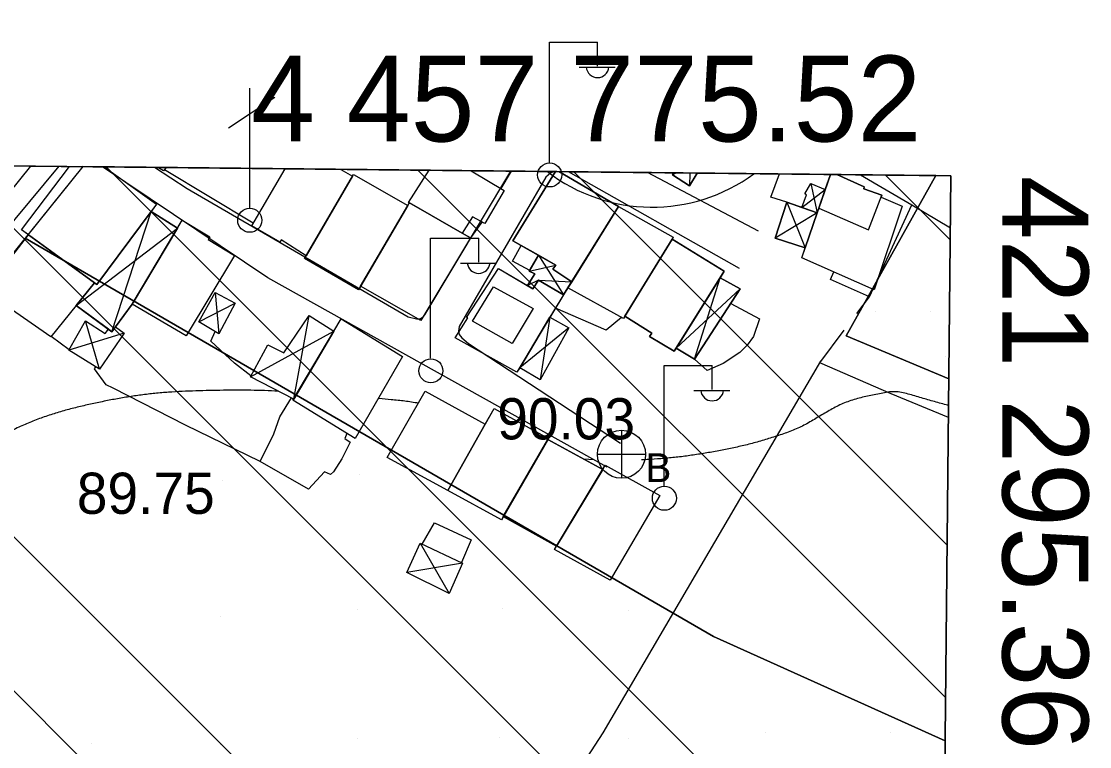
# Model space of a CAD drawing. Extents: x 417995 to 421451, y 4454518 to 4458015.
# Drawn here: x 421160 to 421315.5, y 4457692.4 to 4457798 of the extents above; entities that cross this region are included whole.
import ezdxf

# ---------------------------------------------------------------- set-up
doc = ezdxf.new("R2010")
doc.units = 0
for name, color, linetype in [('ADA', 7, 'Continuous'), ('ADAKENARI', 7, 'Continuous'), ('B_Kapi', 7, 'Continuous'), ('B_Mesken', 7, 'Continuous'), ('B_Sundurma', 7, 'Continuous'), ('B_Teras', 7, 'Continuous'), ('Default', 7, 'Continuous'), ('Egri_1m', 7, 'Continuous'), ('IPTAL', 7, 'Continuous'), ('KALDIRIM', 7, 'Continuous'), ('P_Grid', 7, 'Continuous'), ('PAFTALAMA', 7, 'Continuous'), ('PL_AYA_PARK_DINLENME', 7, 'Continuous'), ('PL_EĞİTİM', 7, 'Continuous'), ('PL_KON_ONE_350', 7, 'Continuous'), ('S_Elektrik_Diregi', 7, 'Continuous'), ('S_Rogar_Kapagi_Buski', 7, 'Continuous'), ('S_Telefon_Diregi', 7, 'Continuous'), ('Sinir_Duvar_tek_tarafa_ait', 7, 'Continuous'), ('Sinir_itirazli_Mulkiyet', 7, 'Continuous'), ('Sinir_Tel_bir_taraf', 7, 'Continuous'), ('SM_DAIRE', 7, 'Continuous'), ('SN_TR_SIVILASMA', 7, 'Continuous'), ('TR_EĞİTİM', 7, 'Continuous'), ('TR_ORTAGELISME', 7, 'Continuous'), ('TR_PARKALANI', 7, 'Continuous'), ('Y_Kot_Noktasi', 7, 'Continuous'), ('Y_Lejant', 7, 'Continuous'), ('Y_Yol_Kotu', 7, 'Continuous'), ('Yol_Sose', 7, 'Continuous')]:
    doc.layers.add(name, color=color, linetype=linetype)

# ---------------------------------------------------------------- blocks, each defined once
blk = doc.blocks.new('POINT_DISPLAY')
at = {"layer": 'Default'}
blk.add_line((0, 0), (0, 0), dxfattribs=at)

msp = doc.modelspace()

# ---------------------------------------------------------------- linework, layer by layer
at = {"layer": 'ADA'}
for p, q in [((421280.08, 4457752.21), (421293.17, 4457775.55)), ((421160.55, 4457766.46), (421260.8, 4457708.4)), ((421295.05, 4457745.94), (421280.08, 4457752.21)), ((421260.8, 4457708.4), (421294.5, 4457693.23))]:
    msp.add_line(p, q, dxfattribs=at)
at = {"layer": 'ADAKENARI'}
msp.add_line((421168.94, 4457776.86), (421128.83, 4457727.14), dxfattribs=at)
at = {"layer": 'B_Kapi'}
msp.add_lwpolyline([(421166.95, 4457750.19), (421164.34, 4457752.1)], dxfattribs=at)
at = {"layer": 'B_Mesken'}
for points in [[(421172.04, 4457776.83), (421179.65, 4457771.37), (421170.98, 4457759.68), (421160.01, 4457767.67), (421167.01, 4457776.88)], [(421172.04, 4457776.83), (421179.65, 4457771.37), (421178.88, 4457770.34), (421170.98, 4457759.68), (421170.64, 4457759.93), (421161.02, 4457766.94), (421160.01, 4457767.67), (421167.01, 4457776.88)], [(421181.06, 4457776.73), (421180.7, 4457776.23), (421179.86, 4457776.74)], [(421181.06, 4457776.73), (421180.7, 4457776.23), (421179.86, 4457776.74)], [(421206.52, 4457776.46), (421208.2, 4457775.47), (421201.45, 4457763.84), (421197.82, 4457766.17), (421197.65, 4457765.83), (421193.53, 4457768.23), (421198.4, 4457776.55)], [(421206.52, 4457776.46), (421208.2, 4457775.47), (421201.45, 4457763.84), (421197.82, 4457766.17), (421197.65, 4457765.83), (421193.53, 4457768.23), (421198.4, 4457776.55)], [(421231.3, 4457776.2), (421229.79, 4457773.69), (421230.29, 4457773.39), (421227.47, 4457768.56), (421227.05, 4457768.79), (421225.39, 4457766.47), (421224.18, 4457767.15), (421216.37, 4457771.63), (421219.35, 4457776.33)], [(421231.3, 4457776.2), (421229.79, 4457773.69), (421230.29, 4457773.39), (421227.47, 4457768.56), (421227.05, 4457768.79), (421225.39, 4457766.47), (421224.18, 4457767.15), (421216.49, 4457771.56), (421216.37, 4457771.63), (421219.35, 4457776.33)], [(421237.75, 4457776.13), (421231.57, 4457766.05), (421237.84, 4457762.51), (421237.37, 4457761.9), (421240.13, 4457760.09), (421246.96, 4457771.05), (421238.23, 4457776.13)], [(421238.23, 4457776.13), (421246.96, 4457771.05), (421240.13, 4457760.09), (421237.37, 4457761.9), (421237.84, 4457762.51), (421235.31, 4457763.94), (421231.57, 4457766.05), (421237.75, 4457776.13)], [(421278.72, 4457775.7), (421282.74, 4457773.93), (421282.65, 4457773.6), (421285.29, 4457772.69), (421285.19, 4457772.43), (421288.24, 4457771.1), (421284.17, 4457758.93), (421273.64, 4457763.58), (421276.1, 4457770.79), (421277.82, 4457775.71)], [(421278.72, 4457775.7), (421282.74, 4457773.93), (421282.65, 4457773.6), (421285.29, 4457772.69), (421285.19, 4457772.43), (421288.24, 4457771.1), (421284.17, 4457758.93), (421273.64, 4457763.58), (421274.13, 4457765.02), (421275.87, 4457770.11), (421276.1, 4457770.79), (421277.05, 4457773.51), (421277.82, 4457775.71)]]:
    msp.add_lwpolyline(points, dxfattribs=at)
for points in [[(421208.33, 4457775.69), (421216.25, 4457771.19), (421209.06, 4457758.9), (421201.23, 4457763.46)], [(421216.25, 4457771.19), (421209.38, 4457759.44), (421209.06, 4457758.9), (421201.23, 4457763.46), (421201.45, 4457763.84), (421208.2, 4457775.47), (421208.33, 4457775.69)], [(421225.39, 4457766.47), (421218.15, 4457754.46), (421209.38, 4457759.44), (421216.25, 4457771.19), (421216.49, 4457771.56), (421224.18, 4457767.15)], [(421225.39, 4457766.47), (421218.15, 4457754.46), (421209.38, 4457759.44), (421216.25, 4457771.19), (421216.49, 4457771.56), (421224.18, 4457767.15)], [(421246.96, 4457771.05), (421254.9, 4457766.56), (421247.65, 4457754.75), (421239.58, 4457759.21)], [(421254.75, 4457766.31), (421247.85, 4457755.06), (421247.65, 4457754.75), (421239.58, 4457759.21), (421240.13, 4457760.09), (421246.96, 4457771.05), (421254.9, 4457766.56)], [(421191, 4457763.93), (421184, 4457752.21), (421176.13, 4457756.84), (421183.41, 4457769.04), (421187.42, 4457766.61), (421187.18, 4457766.24)], [(421191, 4457763.93), (421184, 4457752.21), (421176.13, 4457756.84), (421182.74, 4457767.91), (421183.41, 4457769.04), (421187.42, 4457766.61), (421187.18, 4457766.24)], [(421170.64, 4457759.93), (421164.3, 4457752.05), (421154.69, 4457758.71), (421161.02, 4457766.94)], [(421170.64, 4457759.93), (421167.98, 4457756.62), (421164.3, 4457752.05), (421154.69, 4457758.71), (421161.02, 4457766.94)], [(421247.85, 4457755.06), (421251.8, 4457752.58), (421251.45, 4457752.1), (421255.05, 4457749.99), (421262.31, 4457761.61), (421254.75, 4457766.31)], [(421261.73, 4457760.67), (421255.32, 4457750.42), (421255.05, 4457749.99), (421251.45, 4457752.1), (421251.8, 4457752.58), (421247.85, 4457755.06), (421254.75, 4457766.31), (421262.31, 4457761.61)], [(421235.3, 4457760.33), (421238.92, 4457758.2), (421232.16, 4457746.93), (421223.16, 4457751.9), (421225.01, 4457754.81), (421224.83, 4457754.86), (421229.46, 4457762.02), (421234.49, 4457759.06)], [(421233.7, 4457759.52), (421234.49, 4457759.06), (421235.3, 4457760.33), (421238.92, 4457758.2), (421236.96, 4457754.93), (421232.55, 4457747.57), (421232.16, 4457746.93), (421223.16, 4457751.9), (421225.01, 4457754.81), (421224.83, 4457754.86), (421229.46, 4457762.02)], [(421215.51, 4457749.2), (421208.6, 4457737.27), (421199.53, 4457742.82), (421206.54, 4457754.67)], [(421215.51, 4457749.2), (421208.6, 4457737.27), (421199.53, 4457742.82), (421199.64, 4457743), (421205.48, 4457752.88), (421206.54, 4457754.67)], [(421222.08, 4457729.7), (421213.27, 4457734.49), (421218.81, 4457744.14), (421227.54, 4457739.33)], [(421222.08, 4457729.7), (421213.27, 4457734.49), (421218.81, 4457744.14), (421227.54, 4457739.33)], [(421236.77, 4457737.26), (421229.88, 4457725.42), (421222.08, 4457729.7), (421228.84, 4457741.64)], [(421236.77, 4457737.26), (421236.67, 4457737.09), (421230.16, 4457725.9), (421229.88, 4457725.42), (421222.08, 4457729.7), (421227.54, 4457739.33), (421228.84, 4457741.64)], [(421230.16, 4457725.9), (421237.91, 4457721.56), (421244.64, 4457732.74), (421236.67, 4457737.09)], [(421230.16, 4457725.9), (421236.67, 4457737.09), (421244.64, 4457732.74), (421237.91, 4457721.56)], [(421245, 4457733.35), (421252.98, 4457728.97), (421245.72, 4457716.6), (421237.63, 4457721.11)], [(421237.91, 4457721.56), (421244.64, 4457732.74), (421245.01, 4457733.35), (421252.98, 4457728.97), (421245.72, 4457716.6), (421237.63, 4457721.11)]]:
    msp.add_lwpolyline(points, close=True, dxfattribs=at)
at = {"layer": 'B_Sundurma'}
for p, q in [((421254.8, 4457775.64), (421255.35, 4457775.95)), ((421257.34, 4457775.92), (421257.3, 4457774.04)), ((421273.64, 4457770.89), (421277.05, 4457773.51)), ((421274.95, 4457774.41), (421275.87, 4457770.11)), ((421271.44, 4457771.66), (421274.13, 4457765.02)), ((421173.17, 4457752.81), (421178.88, 4457770.34)), ((421275.87, 4457770.11), (421269.76, 4457766.44)), ((421167.98, 4457756.62), (421182.74, 4457767.91)), ((421235.31, 4457763.94), (421238.92, 4457758.2)), ((421233.94, 4457761.63), (421237.84, 4457762.51)), ((421258, 4457748.83), (421261.73, 4457760.67)), ((421235.3, 4457760.33), (421233.7, 4457759.52)), ((421235.3, 4457760.33), (421240.13, 4457760.09)), ((421255.32, 4457750.42), (421264.68, 4457759.07)), ((421188.2, 4457758.52), (421188.76, 4457752.52)), ((421185.84, 4457754.24), (421191.1, 4457756.98)), ((421171.38, 4457747.35), (421169.33, 4457754.39)), ((421199.64, 4457743), (421201.89, 4457755.17)), ((421236.96, 4457754.93), (421235.52, 4457745.81)), ((421193.34, 4457746.26), (421205.48, 4457752.88)), ((421239.71, 4457753.36), (421232.55, 4457747.57)), ((421174.96, 4457752.58), (421166.91, 4457750.12)), ((421218.07, 4457722.02), (421222.26, 4457714.7)), ((421224.23, 4457719.11), (421216.11, 4457717.73))]:
    msp.add_line(p, q, dxfattribs=at)
for points in [[(421254.99, 4457775.95), (421254.8, 4457775.64), (421257.3, 4457774.04), (421258.4, 4457775.91)], [(421258.4, 4457775.91), (421257.3, 4457774.04), (421254.8, 4457775.64), (421254.99, 4457775.95)]]:
    msp.add_lwpolyline(points, dxfattribs=at)
for points in [[(421273.64, 4457770.89), (421274.3, 4457772.74), (421274.07, 4457772.88), (421274.95, 4457774.41), (421277.05, 4457773.51), (421276.1, 4457770.79), (421275.87, 4457770.11)], [(421277.05, 4457773.51), (421276.1, 4457770.79), (421275.87, 4457770.11), (421273.64, 4457770.89), (421274.3, 4457772.74), (421274.07, 4457772.88), (421274.95, 4457774.41)], [(421275.87, 4457770.11), (421271.44, 4457771.66), (421269.76, 4457766.44), (421274.13, 4457765.02)], [(421273.64, 4457770.89), (421275.87, 4457770.11), (421274.13, 4457765.02), (421269.76, 4457766.44), (421271.44, 4457771.66)], [(421167.98, 4457756.62), (421173.17, 4457752.81), (421176.13, 4457756.84), (421182.74, 4457767.91), (421178.88, 4457770.34), (421170.98, 4457759.68), (421170.64, 4457759.93)], [(421182.74, 4457767.91), (421176.13, 4457756.84), (421173.7, 4457753.52), (421173.17, 4457752.81), (421172.68, 4457753.17), (421167.98, 4457756.62), (421170.64, 4457759.93), (421170.98, 4457759.68), (421178.88, 4457770.34)], [(421235.31, 4457763.94), (421233.94, 4457761.63), (421234.78, 4457761.22), (421233.7, 4457759.52), (421234.49, 4457759.06), (421235.3, 4457760.33), (421238.92, 4457758.2), (421239.58, 4457759.21), (421240.13, 4457760.09), (421237.37, 4457761.9), (421237.84, 4457762.51)], [(421240.13, 4457760.09), (421239.58, 4457759.21), (421238.92, 4457758.2), (421235.3, 4457760.33), (421234.49, 4457759.06), (421233.7, 4457759.52), (421234.78, 4457761.22), (421233.94, 4457761.63), (421235.31, 4457763.94), (421237.84, 4457762.51), (421237.37, 4457761.9)], [(421255.32, 4457750.42), (421258, 4457748.83), (421264.68, 4457759.07), (421261.73, 4457760.67)], [(421255.32, 4457750.42), (421261.73, 4457760.67), (421264.68, 4457759.07), (421258, 4457748.83)], [(421185.84, 4457754.24), (421188.2, 4457758.52), (421191.1, 4457756.98), (421188.76, 4457752.52)], [(421185.84, 4457754.24), (421188.2, 4457758.52), (421191.1, 4457756.98), (421188.76, 4457752.52)], [(421173.7, 4457753.52), (421174.96, 4457752.58), (421171.38, 4457747.35), (421166.91, 4457750.12), (421169.33, 4457754.39), (421172.19, 4457752.53), (421172.68, 4457753.16), (421173.17, 4457752.81)], [(421172.68, 4457753.17), (421173.17, 4457752.81), (421173.7, 4457753.52), (421174.96, 4457752.58), (421171.38, 4457747.35), (421166.91, 4457750.12), (421169.33, 4457754.39), (421172.19, 4457752.53)], [(421199.64, 4457743), (421193.34, 4457746.26), (421195.89, 4457750.88), (421198.2, 4457749.72), (421201.89, 4457755.17), (421205.48, 4457752.88)], [(421205.48, 4457752.88), (421199.64, 4457743), (421193.34, 4457746.26), (421195.89, 4457750.88), (421198.2, 4457749.72), (421201.89, 4457755.17)], [(421236.96, 4457754.93), (421239.71, 4457753.36), (421235.52, 4457745.81), (421232.55, 4457747.57)], [(421236.96, 4457754.93), (421239.71, 4457753.36), (421235.52, 4457745.81), (421232.55, 4457747.57)], [(421218.07, 4457722.02), (421224.23, 4457719.11), (421222.26, 4457714.7), (421216.11, 4457717.73)], [(421218.07, 4457722.02), (421224.23, 4457719.11), (421222.26, 4457714.7), (421216.11, 4457717.73)]]:
    msp.add_lwpolyline(points, close=True, dxfattribs=at)
at = {"layer": 'B_Teras'}
for points in [[(421225.47, 4457776.26), (421230.29, 4457773.39), (421227.47, 4457768.56), (421225.67, 4457769.54), (421224.18, 4457767.15), (421216.37, 4457771.63), (421219.35, 4457776.33)], [(421277.82, 4457775.71), (421276.1, 4457770.79), (421283.33, 4457767.65), (421285.29, 4457772.69), (421282.65, 4457773.6), (421282.74, 4457773.93), (421278.72, 4457775.7)]]:
    msp.add_lwpolyline(points, dxfattribs=at)
msp.add_lwpolyline([(421231.46, 4457751.09), (421225.67, 4457754.34), (421228.76, 4457759.37), (421234.5, 4457756.18)], close=True, dxfattribs=at)
at = {"layer": 'Egri_1m'}
msp.add_line((421243.39, 4457734.14), (421241.83, 4457734.27), dxfattribs=at)
for points in [[(421197.41, 4457744.15), (421195.41, 4457744.23), (421193.41, 4457744.28), (421191.41, 4457744.29), (421189.41, 4457744.28), (421187.41, 4457744.24), (421185.41, 4457744.19), (421183.41, 4457744.11), (421181.42, 4457743.99), (421179.43, 4457743.82), (421177.44, 4457743.59), (421175.46, 4457743.3), (421173.49, 4457742.96), (421171.53, 4457742.57), (421169.57, 4457742.15), (421167.63, 4457741.68), (421165.7, 4457741.16), (421163.79, 4457740.56), (421161.91, 4457739.88), (421160.06, 4457739.1), (421158.25, 4457738.26), (421156.46, 4457737.36), (421154.71, 4457736.41), (421152.99, 4457735.38), (421151.32, 4457734.28), (421149.66, 4457733.16), (421148.01, 4457732.04), (421146.36, 4457730.9), (421144.71, 4457729.77), (421143.07, 4457728.62), (421141.44, 4457727.47), (421139.82, 4457726.3), (421138.2, 4457725.12), (421136.73, 4457724.04)], [(421295.01, 4457742.05), (421294.66, 4457742.15), (421292.73, 4457742.7), (421290.81, 4457743.24), (421288.88, 4457743.79), (421286.9, 4457744.07), (421284.93, 4457743.77), (421282.97, 4457743.37), (421281.03, 4457742.86), (421279.17, 4457742.14), (421277.41, 4457741.19), (421275.68, 4457740.17), (421273.95, 4457739.18), (421272.13, 4457738.36), (421270.24, 4457737.69), (421268.33, 4457737.09), (421266.41, 4457736.54), (421264.47, 4457736.07), (421262.51, 4457735.65), (421260.55, 4457735.28), (421258.57, 4457734.96), (421256.59, 4457734.67), (421254.6, 4457734.45), (421252.61, 4457734.28), (421250.62, 4457734.16), (421250.3, 4457734.14)], [(421217.8, 4457742.39), (421215.83, 4457742.7), (421213.84, 4457742.9), (421212.09, 4457743.07)]]:
    msp.add_spline(points, degree=3, dxfattribs=at)
at = {"layer": 'IPTAL'}
for p, q in [((421295.36, 4457775.52), (421157.43, 4457776.98)), ((421290.54, 4457313.7), (421295.36, 4457775.52))]:
    msp.add_line(p, q, dxfattribs=at)
at = {"layer": 'KALDIRIM'}
msp.add_line((421161.3, 4457776.94), (421124.5, 4457731.33), dxfattribs=at)
at = {"layer": 'PAFTALAMA'}
for p, q in [((421295.36, 4457775.52), (419168.18, 4457798.01)), ((421266.41, 4454999.4), (421295.36, 4457775.52))]:
    msp.add_line(p, q, dxfattribs=at)
at = {"layer": 'PL_AYA_PARK_DINLENME'}
for p, q in [((421293.17, 4457775.55), (421280.08, 4457752.21)), ((421295.36, 4457775.52), (421293.17, 4457775.55)), ((421295.05, 4457745.94), (421295.36, 4457775.52)), ((421280.08, 4457752.21), (421295.05, 4457745.94))]:
    msp.add_line(p, q, dxfattribs=at)
at = {"layer": 'PL_EĞİTİM'}
msp.add_line((421293.05, 4457554.22), (421294.5, 4457693.23), dxfattribs=at)
msp.add_lwpolyline([(421294.5, 4457693.23), (421260.8, 4457708.4), (421160.55, 4457766.46), (421128.83, 4457727.14), (421088.51, 4457677.16), (421179.63, 4457603.91), (421288.49, 4457547.7), (421293.05, 4457554.22)], dxfattribs=at)
at = {"layer": 'PL_KON_ONE_350'}
for p, q in [((421293.17, 4457775.55), (421168.94, 4457776.86)), ((421294.5, 4457693.23), (421295.05, 4457745.94))]:
    msp.add_line(p, q, dxfattribs=at)
for points in [[(421168.94, 4457776.86), (421160.55, 4457766.46), (421260.8, 4457708.4), (421294.5, 4457693.23)], [(421295.05, 4457745.94), (421280.08, 4457752.21), (421293.17, 4457775.55)]]:
    msp.add_lwpolyline(points, dxfattribs=at)
at = {"layer": 'S_Elektrik_Diregi'}
for p, q in [((421236.89, 4457777.48), (421236.89, 4457794.98)), ((421236.89, 4457794.98), (421243.89, 4457794.98)), ((421243.89, 4457791.48), (421243.89, 4457794.98)), ((421241.23, 4457791.34), (421246.48, 4457791.34)), ((421219.58, 4457748.95), (421219.58, 4457766.45)), ((421219.58, 4457766.45), (421226.58, 4457766.45)), ((421226.58, 4457762.95), (421226.58, 4457766.45)), ((421223.92, 4457762.81), (421229.17, 4457762.81)), ((421253.58, 4457730.38), (421253.58, 4457747.88)), ((421253.58, 4457747.88), (421260.58, 4457747.88)), ((421260.58, 4457744.38), (421260.58, 4457747.88)), ((421257.92, 4457744.24), (421263.17, 4457744.24))]:
    msp.add_line(p, q, dxfattribs=at)
for centre in [(421236.92, 4457775.64), (421219.62, 4457747.12), (421253.62, 4457728.55)]:
    msp.add_circle(centre, 1.75, dxfattribs=at)
for centre in [(421243.89, 4457791.49), (421226.58, 4457762.97), (421260.58, 4457744.4)]:
    msp.add_arc(centre, 1.66, 184.8384, 355.1464, dxfattribs=at)
at = {"layer": 'S_Rogar_Kapagi_Buski'}
for p, q in [((421247.38, 4457738.46), (421247.38, 4457731.46)), ((421243.88, 4457734.96), (421250.88, 4457734.96))]:
    msp.add_line(p, q, dxfattribs=at)
msp.add_circle((421247.38, 4457734.96), 3.5, dxfattribs=at)
at = {"layer": 'S_Telefon_Diregi'}
for p, q in [((421190.16, 4457782.52), (421196.92, 4457786.96)), ((421193.28, 4457770.79), (421193.28, 4457788.29))]:
    msp.add_line(p, q, dxfattribs=at)
msp.add_circle((421193.24, 4457769.04), 1.75, dxfattribs=at)
at = {"layer": 'Sinir_Duvar_tek_tarafa_ait'}
for points in [[(421193.75, 4457768.61), (421180.83, 4457776.41)], [(421234.01, 4457761.74), (421231.49, 4457763.08), (421232.77, 4457765.37)], [(421247.39, 4457754.89), (421245.15, 4457753.02), (421237.75, 4457756.26)], [(421218.36, 4457721.89), (421220.14, 4457724.95), (421225.49, 4457722.48), (421224.06, 4457719.18)]]:
    msp.add_lwpolyline(points, dxfattribs=at)
at = {"layer": 'Sinir_itirazli_Mulkiyet'}
msp.add_lwpolyline([(421192.17, 4457612.06), (421207.72, 4457637.32), (421244.69, 4457694.39), (421276.4, 4457748.54)], dxfattribs=at)
at = {"layer": 'Sinir_Tel_bir_taraf'}
for points in [[(421271.44, 4457771.66), (421269.13, 4457772.42), (421270.41, 4457775.79)], [(421282.18, 4457775.66), (421289.67, 4457771.28)], [(421281.65, 4457755.44), (421283.51, 4457757.91), (421289.67, 4457771.28)], [(421289.67, 4457771.28), (421295.28, 4457767.95)], [(421283.51, 4457757.91), (421277.81, 4457760.44), (421278.3, 4457761.52)], [(421263.28, 4457756.92), (421267.49, 4457754.68), (421266.62, 4457752.09), (421265.7, 4457750.85), (421264.63, 4457749.77), (421262.18, 4457748.17), (421259.84, 4457747.17), (421258, 4457748.83)], [(421193.4, 4457746.38), (421191.01, 4457748.24), (421187.58, 4457751.43), (421188.21, 4457752.84)], [(421295, 4457740.33), (421286.65, 4457743.75), (421276.26, 4457748.29), (421279.78, 4457753.05)], [(421194.74, 4457733.92), (421183.88, 4457739.21), (421173.35, 4457744.57), (421172.34, 4457745.08), (421170.64, 4457747.39), (421170.83, 4457747.69)], [(421207.4, 4457738), (421207.08, 4457737.27), (421207.85, 4457736.74), (421206.66, 4457734.31), (421205.46, 4457732.42), (421204.99, 4457732.03), (421204.11, 4457732.38), (421201.81, 4457729.89), (421194.74, 4457733.92), (421196.74, 4457737.93), (421197.64, 4457740.41), (421199.33, 4457743.16)]]:
    msp.add_lwpolyline(points, dxfattribs=at)
at = {"layer": 'SM_DAIRE'}
msp.add_line((421266.66, 4457775.83), (421236.58, 4457776.15), dxfattribs=at)
msp.add_arc((421251.83, 4457795.95), 25, 232.4061, 306.3824, dxfattribs=at)
at = {"layer": 'SN_TR_SIVILASMA'}
for p, q in [((421293.18, 4457566.2), (421081.59, 4457777.78)), ((421293.41, 4457588.42), (421104.28, 4457777.54)), ((421293.87, 4457632.85), (421149.66, 4457777.06)), ((421294.1, 4457655.07), (421172.35, 4457776.82)), ((421294.57, 4457699.51), (421217.74, 4457776.34)), ((421294.8, 4457721.73), (421240.43, 4457776.1)), ((421295.26, 4457766.17), (421285.81, 4457775.63))]:
    msp.add_line(p, q, dxfattribs=at)
at = {"layer": 'TR_ORTAGELISME'}
for p, q in [((421168.94, 4457776.86), (421160.55, 4457766.46)), ((421236.58, 4457776.15), (421168.94, 4457776.86)), ((421293.17, 4457775.55), (421266.66, 4457775.83)), ((421280.08, 4457752.21), (421293.17, 4457775.55)), ((421160.55, 4457766.46), (421260.8, 4457708.4)), ((421295.05, 4457745.94), (421280.08, 4457752.21)), ((421294.5, 4457693.23), (421295.05, 4457745.94)), ((421260.8, 4457708.4), (421294.5, 4457693.23))]:
    msp.add_line(p, q, dxfattribs=at)
msp.add_arc((421251.83, 4457795.95), 25, 232.4061, 306.3824, dxfattribs=at)
at = {"layer": 'Y_Lejant'}
msp.add_lwpolyline([(419168.18, 4457798.01), (421295.36, 4457775.52), (421266.41, 4454999.4), (419138.44, 4455021.89)], close=True, dxfattribs=at)
at = {"layer": 'Yol_Sose'}
for points in [[(421094.71, 4457697.62), (421112.82, 4457717.32), (421127.94, 4457734.67), (421141.2, 4457749.25), (421152.61, 4457761.48), (421165.48, 4457776.9)], [(421245.31, 4457733.08), (421195.88, 4457760.64), (421171.81, 4457776.83)], [(421231.21, 4457776.2), (421218.71, 4457755.26), (421218.39, 4457754.88), (421218.08, 4457754.65), (421217.54, 4457754.66), (421216.33, 4457754.93), (421184.13, 4457773.64), (421179.39, 4457776.75)], [(421237.56, 4457776.13), (421237.06, 4457775.88), (421236.35, 4457775.33), (421223.74, 4457753.55), (421223.68, 4457753.23), (421223.63, 4457752.9), (421223.75, 4457752.42), (421224.11, 4457751.93), (421225.08, 4457751.11), (421247.25, 4457736.57)], [(421264.54, 4457762), (421239.68, 4457776.1), (421239.64, 4457776.11)], [(421267.32, 4457767.45), (421251.16, 4457775.99)]]:
    msp.add_lwpolyline(points, dxfattribs=at)

# ---------------------------------------------------------------- block references
at = {"layer": 'TR_EĞİTİM', "xscale": 0.1, "yscale": 0.10000000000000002}
for p in [(421170.96, 4457750.09), (421189.32, 4457749.78), (421170.51, 4457731.29), (421189.32, 4457731.07), (421209.2, 4457732.05), (421208.92, 4457712.32), (421230.06, 4457712.53), (421248.41, 4457712.22), (421170.69, 4457711.65), (421189.04, 4457711.33), (421208.92, 4457693.61), (421229.61, 4457693.73), (421268.29, 4457694.49), (421286.6, 4457694.44), (421170.24, 4457692.85), (421189.04, 4457692.62), (421248.41, 4457693.51)]:
    msp.add_blockref('POINT_DISPLAY', p, dxfattribs=at)
at = {"layer": 'TR_PARKALANI', "xscale": 0.1, "yscale": 0.10000000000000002}
for p in [(421284.39, 4457755.69), (421292.34, 4457755.69), (421294.53, 4457749.14)]:
    msp.add_blockref('POINT_DISPLAY', p, dxfattribs=at)

# ---------------------------------------------------------------- texts
at = {"layer": 'P_Grid'}
msp.add_text('4 457 775.52', height=12.5, dxfattribs=at).set_placement((421193.44, 4457780.52))
msp.add_text('421 295.36', height=12.5, rotation=270, dxfattribs=at).set_placement((421302.86, 4457775.52))
at = {"layer": 'S_Rogar_Kapagi_Buski'}
msp.add_text('B', height=4.2, dxfattribs=at).set_placement((421250.88, 4457730.9))
at = {"layer": 'Y_Kot_Noktasi'}
msp.add_text('89.75', height=6, dxfattribs=at).set_placement((421168.06, 4457726.28))
at = {"layer": 'Y_Yol_Kotu'}
msp.add_text('90.03', height=6, dxfattribs=at).set_placement((421229.28, 4457737.13))

doc.saveas('drawing.dxf')
